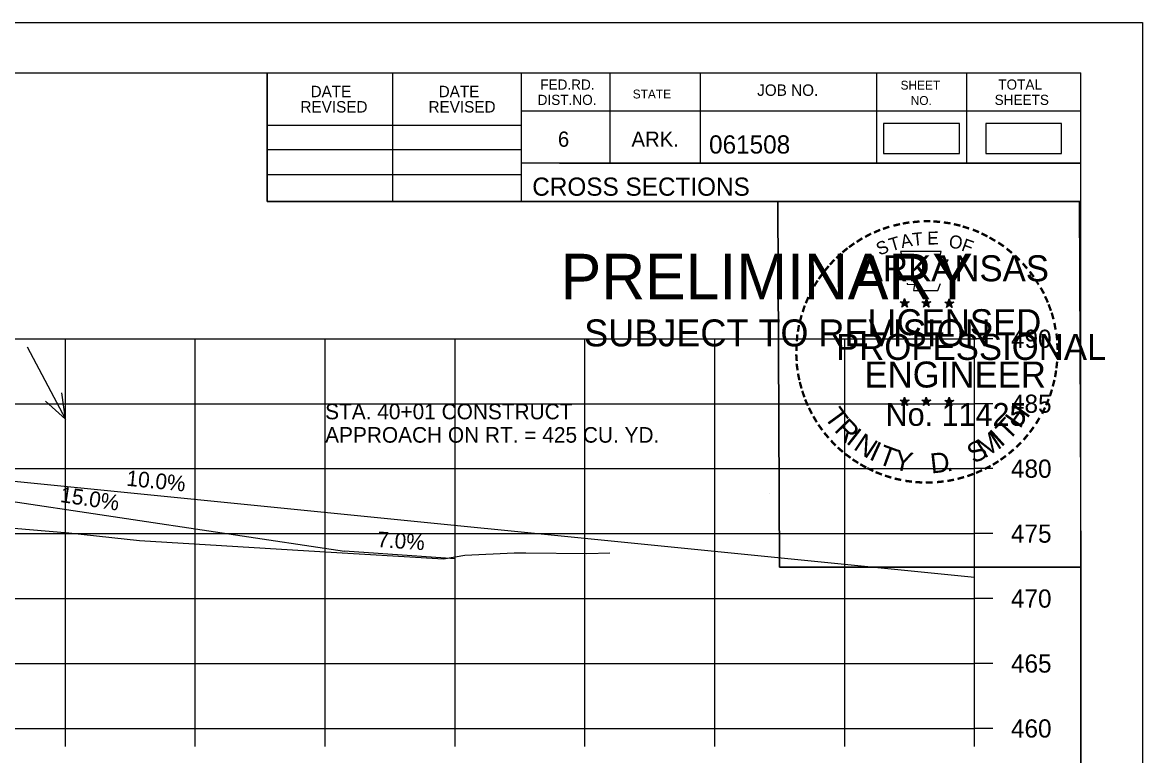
# Model space of a CAD drawing. Extents: x 1371057 to 1372761, y 380005 to 390517.
# Drawn here: x 1371970.9 to 1372057.1, y 381655.3 to 381711.8 of the extents above; entities that cross this region are included whole.
import ezdxf

# ---------------------------------------------------------------- set-up
doc = ezdxf.new("R2010")
doc.units = 0
for name, color, linetype in [('R_Axis', 7, 'Continuous'), ('R_Axis Annot', 7, 'Continuous'), ('R_Border', 7, 'Continuous'), ('R_Border PE', 7, 'Continuous'), ('R_Border Prem', 7, 'Continuous'), ('R_Dimension', 7, 'Continuous'), ('R_Drive', 7, 'Continuous'), ('R_Exist Surface', 7, 'Continuous'), ('R_Grid', 7, 'Continuous'), ('R_No Plot', 7, 'Continuous'), ('R_Water Annot', 7, 'Continuous'), ('R_Xsect Elev', 7, 'Continuous')]:
    doc.layers.add(name, color=color, linetype=linetype)

msp = doc.modelspace()

# ---------------------------------------------------------------- linework, layer by layer
at = {"layer": 'R_Axis'}
for p, q in [((1372044.212, 381657.425), (1372044.212, 381687.425)), ((1372045.612, 381687.425), (1372044.212, 381687.425)), ((1372045.612, 381682.425), (1372044.212, 381682.425)), ((1372045.612, 381677.425), (1372044.212, 381677.425)), ((1372045.612, 381672.425), (1372044.212, 381672.425)), ((1372045.612, 381667.425), (1372044.212, 381667.425)), ((1372045.612, 381662.425), (1372044.212, 381662.425)), ((1371744.212, 381657.425), (1372044.212, 381657.425)), ((1371974.212, 381656.025), (1371974.212, 381657.425)), ((1371984.212, 381656.025), (1371984.212, 381657.425)), ((1371994.212, 381656.025), (1371994.212, 381657.425)), ((1372004.212, 381656.025), (1372004.212, 381657.425)), ((1372014.212, 381656.025), (1372014.212, 381657.425)), ((1372024.212, 381656.025), (1372024.212, 381657.425)), ((1372034.212, 381656.025), (1372034.212, 381657.425)), ((1372044.212, 381656.025), (1372044.212, 381657.425)), ((1372045.612, 381657.425), (1372044.212, 381657.425))]:
    msp.add_line(p, q, dxfattribs=at)
at = {"layer": 'R_Border'}
for p, q in [((1371736.212, 381707.885), (1372052.392, 381707.885)), ((1371989.752, 381698.005), (1371989.752, 381707.885)), ((1371999.432, 381698.005), (1371999.432, 381707.885)), ((1372009.292, 381707.885), (1372009.292, 381698.005)), ((1372016.132, 381707.885), (1372016.132, 381700.945)), ((1372023.072, 381707.885), (1372023.072, 381700.945)), ((1372036.652, 381707.885), (1372036.652, 381700.945)), ((1372043.592, 381707.885), (1372043.592, 381700.945)), ((1372052.392, 381502.425), (1372052.392, 381707.885)), ((1372052.392, 381704.945), (1372009.292, 381704.945)), ((1372052.392, 381704.965), (1372052.392, 381704.965)), ((1371989.752, 381703.865), (1372009.292, 381703.865)), ((1371989.752, 381702.005), (1372009.292, 381702.005)), ((1372052.392, 381700.945), (1372009.292, 381700.945)), ((1372012.252, 381700.945), (1372052.392, 381700.945)), ((1371989.752, 381700.065), (1372009.292, 381700.065)), ((1372052.392, 381698.005), (1371989.752, 381698.005))]:
    msp.add_line(p, q, dxfattribs=at)
at = {"layer": 'R_Border PE'}
for p, q in [((1372038.477, 381690.26), (1372038.826, 381690.149)), ((1372038.477, 381690.26), (1372038.73, 381690.215)), ((1372038.477, 381690.26), (1372038.714, 381690.138)), ((1372038.61, 381689.852), (1372038.826, 381690.149)), ((1372038.61, 381689.852), (1372038.736, 381690.096)), ((1372038.61, 381689.852), (1372038.824, 381690.069)), ((1372038.826, 381690.514), (1372038.785, 381690.262)), ((1372039.039, 381689.852), (1372038.824, 381690.066)), ((1372038.826, 381690.149), (1372038.826, 381690.514)), ((1372038.826, 381690.514), (1372038.875, 381690.264)), ((1372039.173, 381690.26), (1372038.826, 381690.149)), ((1372039.039, 381689.852), (1372038.826, 381690.149)), ((1372039.173, 381690.26), (1372038.887, 381690.211)), ((1372039.039, 381689.852), (1372038.902, 381690.143)), ((1372039.173, 381690.26), (1372038.969, 381690.158)), ((1372040.147, 381690.26), (1372040.496, 381690.149)), ((1372040.147, 381690.26), (1372040.4, 381690.215)), ((1372040.147, 381690.26), (1372040.384, 381690.138)), ((1372040.28, 381689.852), (1372040.496, 381690.149)), ((1372040.28, 381689.852), (1372040.406, 381690.096)), ((1372040.28, 381689.852), (1372040.494, 381690.069)), ((1372040.496, 381690.514), (1372040.455, 381690.262)), ((1372040.709, 381689.852), (1372040.494, 381690.066)), ((1372040.496, 381690.149), (1372040.496, 381690.514)), ((1372040.496, 381690.514), (1372040.545, 381690.264)), ((1372040.843, 381690.26), (1372040.496, 381690.149)), ((1372040.709, 381689.852), (1372040.496, 381690.149)), ((1372040.843, 381690.26), (1372040.557, 381690.211)), ((1372040.709, 381689.852), (1372040.572, 381690.143)), ((1372040.843, 381690.26), (1372040.639, 381690.158)), ((1372041.911, 381690.248), (1372042.26, 381690.137)), ((1372041.911, 381690.248), (1372042.164, 381690.203)), ((1372041.911, 381690.248), (1372042.148, 381690.126)), ((1372042.044, 381689.84), (1372042.26, 381690.137)), ((1372042.044, 381689.84), (1372042.17, 381690.084)), ((1372042.044, 381689.84), (1372042.258, 381690.057)), ((1372042.26, 381690.502), (1372042.219, 381690.25)), ((1372042.473, 381689.84), (1372042.258, 381690.054)), ((1372042.26, 381690.137), (1372042.26, 381690.502)), ((1372042.26, 381690.502), (1372042.309, 381690.252)), ((1372042.607, 381690.248), (1372042.26, 381690.137)), ((1372042.473, 381689.84), (1372042.26, 381690.137)), ((1372042.607, 381690.248), (1372042.321, 381690.199)), ((1372042.473, 381689.84), (1372042.336, 381690.131)), ((1372042.607, 381690.248), (1372042.403, 381690.146)), ((1372038.473, 381682.687), (1372038.822, 381682.576)), ((1372038.473, 381682.687), (1372038.726, 381682.642)), ((1372038.473, 381682.687), (1372038.71, 381682.565)), ((1372038.606, 381682.279), (1372038.822, 381682.576)), ((1372038.606, 381682.279), (1372038.732, 381682.523)), ((1372038.606, 381682.279), (1372038.82, 381682.496)), ((1372038.822, 381682.941), (1372038.781, 381682.689)), ((1372039.035, 381682.279), (1372038.82, 381682.493)), ((1372038.822, 381682.576), (1372038.822, 381682.941)), ((1372038.822, 381682.941), (1372038.871, 381682.691)), ((1372039.169, 381682.687), (1372038.822, 381682.576)), ((1372039.035, 381682.279), (1372038.822, 381682.576)), ((1372039.169, 381682.687), (1372038.883, 381682.638)), ((1372039.035, 381682.279), (1372038.898, 381682.57)), ((1372039.169, 381682.687), (1372038.965, 381682.585)), ((1372040.142, 381682.687), (1372040.491, 381682.576)), ((1372040.142, 381682.687), (1372040.395, 381682.642)), ((1372040.142, 381682.687), (1372040.379, 381682.565)), ((1372040.275, 381682.279), (1372040.491, 381682.576)), ((1372040.275, 381682.279), (1372040.401, 381682.523)), ((1372040.275, 381682.279), (1372040.489, 381682.496)), ((1372040.491, 381682.941), (1372040.45, 381682.689)), ((1372040.704, 381682.279), (1372040.489, 381682.493)), ((1372040.491, 381682.576), (1372040.491, 381682.941)), ((1372040.491, 381682.941), (1372040.54, 381682.691)), ((1372040.838, 381682.687), (1372040.491, 381682.576)), ((1372040.704, 381682.279), (1372040.491, 381682.576)), ((1372040.838, 381682.687), (1372040.552, 381682.638)), ((1372040.704, 381682.279), (1372040.567, 381682.57)), ((1372040.838, 381682.687), (1372040.634, 381682.585)), ((1372041.909, 381682.677), (1372042.258, 381682.566)), ((1372041.909, 381682.677), (1372042.162, 381682.632)), ((1372041.909, 381682.677), (1372042.146, 381682.555)), ((1372042.042, 381682.269), (1372042.258, 381682.566)), ((1372042.042, 381682.269), (1372042.168, 381682.513)), ((1372042.042, 381682.269), (1372042.256, 381682.486)), ((1372042.258, 381682.931), (1372042.217, 381682.679)), ((1372042.471, 381682.269), (1372042.256, 381682.483)), ((1372042.258, 381682.566), (1372042.258, 381682.931)), ((1372042.258, 381682.931), (1372042.307, 381682.681)), ((1372042.605, 381682.677), (1372042.258, 381682.566)), ((1372042.471, 381682.269), (1372042.258, 381682.566)), ((1372042.605, 381682.677), (1372042.319, 381682.628)), ((1372042.471, 381682.269), (1372042.334, 381682.56)), ((1372042.605, 381682.677), (1372042.401, 381682.575))]:
    msp.add_line(p, q, dxfattribs=at)
for points in [[(1372038.518, 381694.138), (1372038.787, 381693.311)], [(1372042.029, 381693.216), (1372042.171, 381693.5), (1372041.486, 381693.476), (1372041.634, 381694.138), (1372038.518, 381694.138)], [(1372039.01, 381691.715), (1372039.01, 381691.628), (1372039.573, 381691.609), (1372039.519, 381691.136), (1372041.389, 381691.136), (1372041.59, 381691.672)], [(1372038.826, 381690.514), (1372039.039, 381689.852), (1372038.477, 381690.26), (1372039.173, 381690.26), (1372038.61, 381689.852), (1372038.826, 381690.514)], [(1372040.496, 381690.514), (1372040.709, 381689.852), (1372040.147, 381690.26), (1372040.843, 381690.26), (1372040.28, 381689.852), (1372040.496, 381690.514)], [(1372042.26, 381690.502), (1372042.473, 381689.84), (1372041.911, 381690.248), (1372042.607, 381690.248), (1372042.044, 381689.84), (1372042.26, 381690.502)], [(1372038.822, 381682.941), (1372039.035, 381682.279), (1372038.473, 381682.687), (1372039.169, 381682.687), (1372038.606, 381682.279), (1372038.822, 381682.941)], [(1372040.491, 381682.941), (1372040.704, 381682.279), (1372040.142, 381682.687), (1372040.838, 381682.687), (1372040.275, 381682.279), (1372040.491, 381682.941)], [(1372042.258, 381682.931), (1372042.471, 381682.269), (1372041.909, 381682.677), (1372042.605, 381682.677), (1372042.042, 381682.269), (1372042.258, 381682.931)]]:
    msp.add_lwpolyline(points, dxfattribs=at)
for centre, radius in [((1372038.825, 381690.148), 0.172), ((1372038.825, 381690.148), 0.145), ((1372038.825, 381690.148), 0.116), ((1372038.825, 381690.148), 0.0991), ((1372038.825, 381690.148), 0.0747), ((1372038.825, 381690.148), 0.0495), ((1372038.825, 381690.148), 0.0296), ((1372040.495, 381690.148), 0.172), ((1372040.495, 381690.148), 0.145), ((1372040.495, 381690.148), 0.116), ((1372040.495, 381690.148), 0.0991), ((1372040.495, 381690.148), 0.0747), ((1372040.495, 381690.148), 0.0495), ((1372040.495, 381690.148), 0.0296), ((1372042.259, 381690.136), 0.172), ((1372042.259, 381690.136), 0.145), ((1372042.259, 381690.136), 0.116), ((1372042.259, 381690.136), 0.0991), ((1372042.259, 381690.136), 0.0747), ((1372042.259, 381690.136), 0.0495), ((1372042.259, 381690.136), 0.0296), ((1372038.821, 381682.575), 0.172), ((1372038.821, 381682.575), 0.145), ((1372038.821, 381682.575), 0.116), ((1372038.821, 381682.575), 0.0991), ((1372038.821, 381682.575), 0.0747), ((1372038.821, 381682.575), 0.0495), ((1372038.821, 381682.575), 0.0296), ((1372040.49, 381682.575), 0.172), ((1372040.49, 381682.575), 0.145), ((1372040.49, 381682.575), 0.116), ((1372040.49, 381682.575), 0.0991), ((1372040.49, 381682.575), 0.0747), ((1372040.49, 381682.575), 0.0495), ((1372040.49, 381682.575), 0.0296), ((1372042.257, 381682.565), 0.172), ((1372042.257, 381682.565), 0.145), ((1372042.257, 381682.565), 0.116), ((1372042.257, 381682.565), 0.0991), ((1372042.257, 381682.565), 0.0747), ((1372042.257, 381682.565), 0.0495), ((1372042.257, 381682.565), 0.0296)]:
    msp.add_circle(centre, radius, dxfattribs=at)
at = {"layer": 'R_Dimension'}
for points in [[(1372037.206, 381701.677), (1372043.039, 381701.677), (1372043.039, 381703.988), (1372037.206, 381703.988)], [(1372045.076, 381701.677), (1372050.909, 381701.677), (1372050.909, 381703.988), (1372045.076, 381703.988)]]:
    msp.add_lwpolyline(points, close=True, dxfattribs=at)
at = {"layer": 'R_Drive'}
msp.add_line((1371959.706, 381677.53), (1372044.212, 381669.079), dxfattribs=at)
at = {"layer": 'R_Exist Surface'}
msp.add_lwpolyline([(1371955.683, 381674.068), (1371974.472, 381672.482), (1371979.923, 381671.905), (1371993.813, 381671.039), (1372003.324, 381670.488), (1372004.976, 381670.764), (1372008.771, 381670.942), (1372009.667, 381670.937), (1372014.355, 381670.897), (1372016.123, 381670.933)], dxfattribs=at)
at = {"layer": 'R_Grid'}
for p, q in [((1371744.212, 381687.425), (1372044.212, 381687.425)), ((1371974.212, 381657.425), (1371974.212, 381687.425)), ((1371984.212, 381657.425), (1371984.212, 381687.425)), ((1371994.212, 381657.425), (1371994.212, 381687.425)), ((1372004.212, 381657.425), (1372004.212, 381687.425)), ((1372014.212, 381657.425), (1372014.212, 381687.425)), ((1372024.212, 381657.425), (1372024.212, 381687.425)), ((1372034.212, 381657.425), (1372034.212, 381687.425)), ((1372044.212, 381657.425), (1372044.212, 381687.425)), ((1371744.212, 381682.425), (1372044.212, 381682.425)), ((1371744.212, 381677.425), (1372044.212, 381677.425)), ((1371744.212, 381672.425), (1372044.212, 381672.425)), ((1371744.212, 381667.425), (1372044.212, 381667.425)), ((1371744.212, 381662.425), (1372044.212, 381662.425)), ((1371744.212, 381657.425), (1372044.212, 381657.425))]:
    msp.add_line(p, q, dxfattribs=at)
at = {"layer": 'R_No Plot'}
for p, q in [((1371723.812, 381711.78), (1372057.145, 381711.78)), ((1371955.639, 381677.077), (1371995.708, 381671.067)), ((1372028.427, 381675.55), (1372028.427, 381675.55)), ((1372004.212, 381670.472), (1371995.708, 381671.067))]:
    msp.add_line(p, q, dxfattribs=at)
for points in [[(1371723.805, 381711.78), (1372057.145, 381711.78), (1372057.145, 381498.442), (1371723.805, 381498.442)], [(1371970.132, 381707.885), (1371989.752, 381707.885), (1371989.752, 381698.005), (1372005.864, 381698.005), (1372029.064, 381698.005), (1372029.185, 381669.848), (1372052.392, 381669.848), (1372052.392, 381502.425), (1371736.212, 381502.425), (1371736.212, 381707.885)], [(1372029.064, 381698.005), (1372052.272, 381698.005), (1372052.392, 381669.848), (1372029.185, 381669.848)]]:
    msp.add_lwpolyline(points, close=True, dxfattribs=at)
at = {"layer": 'R_Water Annot'}
for p, q in [((1371971.273, 381686.792), (1371974.212, 381681.237)), ((1371974.212, 381681.237), (1371973.932, 381683.264)), ((1371974.212, 381681.237), (1371972.694, 381682.61))]:
    msp.add_line(p, q, dxfattribs=at)

# ---------------------------------------------------------------- texts
at = {"layer": 'R_Axis Annot'}
for s, p in [('490', (1372047.012, 381686.725)), ('485', (1372047.012, 381681.725)), ('480', (1372047.012, 381676.725)), ('475', (1372047.012, 381671.725)), ('470', (1372047.012, 381666.725)), ('465', (1372047.012, 381661.725)), ('460', (1372047.012, 381656.725))]:
    msp.add_text(s, height=1.4, dxfattribs=at).set_placement(p)
at = {"layer": 'R_Border'}
for s, height, p in [('FED.RD.', 0.7819, (1372010.772, 381706.605)), ('SHEET', 0.684, (1372038.512, 381706.605)), ('TOTAL', 0.7819, (1372046.032, 381706.605)), ('DATE', 0.8792, (1371993.09, 381706.021)), ('DATE', 0.8792, (1372002.95, 381706.021)), ('STATE', 0.684, (1372017.892, 381705.925)), ('JOB NO.', 0.8792, (1372027.472, 381706.125)), ('REVISED', 0.8792, (1371992.31, 381704.841)), ('REVISED', 0.8792, (1372002.17, 381704.841)), ('DIST.NO.', 0.7819, (1372010.572, 381705.425)), ('NO.', 0.684, (1372039.292, 381705.425)), ('SHEETS', 0.7819, (1372045.752, 381705.425)), ('6', 1.172, (1372012.132, 381702.205)), ('ARK.', 1.1723, (1372017.792, 381702.205)), ('061508', 1.4, (1372023.768, 381701.685)), ('CROSS SECTIONS', 1.4, (1372010.156, 381698.435))]:
    msp.add_text(s, height=height, rotation=360, dxfattribs=at).set_placement(p)
at = {"layer": 'R_Border PE'}
for s, height, rotation, p in [('-', 1.6, 19.17608, (1372037.266, 381695.265)), ('-', 1.6, 13.63015, (1372038.016, 381695.506)), ('-', 1.6, 10.21935, (1372038.694, 381695.668)), ('-', 1.6, 5.89682, (1372039.423, 381695.778)), ('-', 1.6, 0.18623, (1372040.195, 381695.85)), ('-', 1.6, 357.74304, (1372040.918, 381695.837)), ('-', 1.6, 352.16172, (1372041.662, 381695.781)), ('-', 1.6, 347.20489, (1372042.381, 381695.667)), ('-', 1.6, 342.3362, (1372043.016, 381695.512)), ('-', 1.6, 337.85509, (1372043.751, 381695.289)), ('-', 1.6, 34.06357, (1372035.402, 381694.309)), ('-', 1.6, 28.79182, (1372035.999, 381694.679)), ('-', 1.6, 24.30721, (1372036.632, 381694.996)), ('T', 1, 16.4036, (1372037.787, 381694.147)), ('A', 1, 11.21318, (1372038.613, 381694.398)), ('T', 1, 6.02276, (1372039.462, 381694.564)), ('E', 1, 0.83234, (1372040.567, 381694.674)), ('O', 1, 350.4515, (1372042.171, 381694.464)), ('F', 1, 340.07066, (1372043.125, 381694.236)), ('-', 1.6, 334.12109, (1372044.382, 381695.018)), ('-', 1.6, 329.64089, (1372044.961, 381694.735)), ('-', 1.6, 38.95066, (1372034.348, 381693.536)), ('-', 1.6, 36.23174, (1372034.824, 381693.914)), ('S', 1, 21.59401, (1372036.873, 381693.816)), ('-', 1.6, 325.86266, (1372045.604, 381694.374)), ('-', 1.6, 320.52971, (1372046.214, 381693.948)), ('-', 1.6, 48.42305, (1372033.467, 381692.641)), ('-', 1.6, 42.96224, (1372033.915, 381693.119)), ('ARKANSAS', 2, 360, (1372035.371, 381691.85)), ('-', 1.6, 315.57859, (1372046.813, 381693.46)), ('-', 1.6, 54.23247, (1372032.651, 381691.588)), ('-', 1.6, 50.61417, (1372033.064, 381692.155)), ('-', 1.6, 309.87973, (1372047.382, 381692.91)), ('-', 1.6, 306.65218, (1372047.907, 381692.308)), ('-', 1.6, 58.07063, (1372032.326, 381691.061)), ('-', 1.4, 303.67529, (1372048.393, 381691.74)), ('-', 1.6, 62.87135, (1372032.013, 381690.447)), ('-', 1.6, 299.66835, (1372048.712, 381691.133)), ('-', 1.6, 294.66279, (1372049.036, 381690.521)), ('-', 1.6, 72.39447, (1372031.535, 381689.206)), ('-', 1.6, 67.77427, (1372031.754, 381689.836)), ('DWB', 0.01, 360, (1372038.813, 381690.144)), ('DWB', 0.01, 360, (1372040.483, 381690.144)), ('DWB', 0.01, 360, (1372042.247, 381690.133)), ('-', 1.6, 290.57283, (1372049.293, 381689.944)), ('-', 1.6, 75.46096, (1372031.338, 381688.492)), ('LICENSED', 2, 360, (1372035.969, 381687.701)), ('-', 1.6, 285.12326, (1372049.527, 381689.364)), ('-', 1.6, 81.20126, (1372031.206, 381687.779)), ('-', 1.6, 280.54934, (1372049.727, 381688.622)), ('-', 1.6, 85.18634, (1372031.13, 381687.088)), ('PROFESSIONAL', 2, 360, (1372033.545, 381685.797)), ('-', 1.6, 276.59616, (1372049.889, 381687.854)), ('-', 1.6, 89.06224, (1372031.105, 381686.387)), ('-', 1.6, 274.33011, (1372049.949, 381687.132)), ('-', 1.6, 94.19588, (1372031.14, 381685.662)), ('ENGINEER', 2, 360, (1372035.732, 381683.672)), ('-', 1.6, 263.5172, (1372049.964, 381685.834)), ('-', 1.6, 269.94067, (1372049.983, 381686.5)), ('-', 1.6, 98.94793, (1372031.212, 381684.995)), ('-', 1.6, 101.71495, (1372031.347, 381684.262)), ('-', 1.6, 260.99529, (1372049.893, 381685.18)), ('-', 1.6, 105.45785, (1372031.509, 381683.667)), ('-', 1.6, 255.7626, (1372049.783, 381684.502)), ('-', 1.6, 109.08742, (1372031.724, 381683.036)), ('-', 1.6, 252.86809, (1372049.602, 381683.782)), ('-', 1.6, 114.06432, (1372031.978, 381682.44)), ('-', 1.6, 115.72885, (1372032.283, 381681.822)), ('T', 1.54, 306.04056, (1372032.582, 381681.414)), ('No. 11425', 1.757, 360, (1372037.36, 381680.721)), ('DWB', 0.01, 360, (1372038.809, 381682.571)), ('DWB', 0.01, 360, (1372040.478, 381682.571)), ('DWB', 0.01, 360, (1372042.245, 381682.561)), ('H', 1.54, 54.60883, (1372047.702, 381680.45)), ('-', 1.6, 244.61971, (1372049.117, 381682.48)), ('-', 1.6, 247.88866, (1372049.379, 381683.109)), ('-', 1.6, 120.44712, (1372032.64, 381681.236)), ('R', 1.54, 314.00497, (1372033.344, 381680.367)), ('T', 1.54, 46.64442, (1372046.812, 381679.507)), ('-', 1.6, 239.07125, (1372048.723, 381681.728)), ('-', 1.6, 125.89344, (1372033.043, 381680.675)), ('I', 1.54, 321.96938, (1372034.245, 381679.435)), ('I', 1.54, 42.11359, (1372046.251, 381679.029)), ('-', 1.6, 233.84524, (1372048.321, 381681.075)), ('-', 1.6, 130.71812, (1372033.505, 381680.123)), ('-', 1.6, 134.22381, (1372034.022, 381679.578)), ('N', 1.54, 326.50021, (1372034.812, 381678.963)), ('S', 1.54, 26.9312, (1372044.128, 381677.776)), ('M', 1.54, 32.65632, (1372044.967, 381678.182)), ('-', 1.6, 231.25377, (1372047.891, 381680.509)), ('-', 1.6, 138.93382, (1372034.547, 381679.114)), ('I', 1.54, 335.36034, (1372036.02, 381678.177)), ('T', 1.54, 339.89117, (1372036.681, 381677.85)), ('Y', 1.54, 347.85558, (1372037.898, 381677.404)), ('D', 1.54, 6.39691, (1372040.883, 381677.046)), ('-', 1.6, 221.08509, (1372046.89, 381679.436)), ('-', 1.6, 225.76533, (1372047.412, 381679.945)), ('-', 1.6, 144.64634, (1372035.103, 381678.708)), ('-', 1.6, 148.08978, (1372035.664, 381678.337)), ('-', 1.6, 151.57039, (1372036.243, 381678.012)), ('-', 1.6, 212.24909, (1372045.807, 381678.577)), ('-', 1.6, 215.73633, (1372046.341, 381678.964)), ('-', 1.6, 154.60019, (1372036.765, 381677.765)), ('-', 1.6, 158.56121, (1372037.389, 381677.511)), ('-', 1.6, 162.79826, (1372038.076, 381677.298)), ('.', 1.54, 13.76417, (1372042.075, 381677.173)), ('-', 1.6, 200.71842, (1372044.006, 381677.639)), ('-', 1.6, 204.25161, (1372044.625, 381677.912)), ('-', 1.6, 207.35684, (1372045.249, 381678.231)), ('-', 1.6, 167.55551, (1372038.791, 381677.134)), ('-', 1.6, 173.11546, (1372039.563, 381677.024)), ('-', 1.6, 176.51827, (1372040.311, 381676.971)), ('-', 1.6, 181.59176, (1372041.055, 381676.99)), ('-', 1.6, 185.81666, (1372041.864, 381677.066)), ('-', 1.6, 191.28576, (1372042.6, 381677.198)), ('-', 1.6, 195.47429, (1372043.329, 381677.397))]:
    msp.add_text(s, height=height, rotation=rotation, dxfattribs=at).set_placement(p)
at = {"layer": 'R_Border Prem'}
for s, height, p in [('PRELIMINARY', 3.5, (1372012.344, 381690.468)), ('DWB', 0.01, (1372013.09, 381692.317)), ('SUBJECT TO REVISION', 2.07511, (1372014.153, 381686.839))]:
    msp.add_text(s, height=height, rotation=360, dxfattribs=at).set_placement(p)
at = {"layer": 'R_No Plot'}
for s, rotation, p in [('15.0%', 351.46923, (1371973.762, 381674.865)), ('7.0%', 355.99583, (1371998.19, 381671.395))]:
    msp.add_text(s, height=1.2, rotation=rotation, dxfattribs=at).set_placement(p)
at = {"layer": 'R_Water Annot'}
for s, p in [('STA. 40+01 CONSTRUCT', (1371994.212, 381681.225)), ('APPROACH ON RT. = 425 CU. YD.', (1371994.212, 381679.425))]:
    msp.add_text(s, height=1.2, dxfattribs=at).set_placement(p)
at = {"layer": 'R_Xsect Elev'}
msp.add_text('10.0%', height=1.2, rotation=354.28941, dxfattribs=at).set_placement((1371978.874, 381676.116))

doc.saveas('drawing.dxf')
